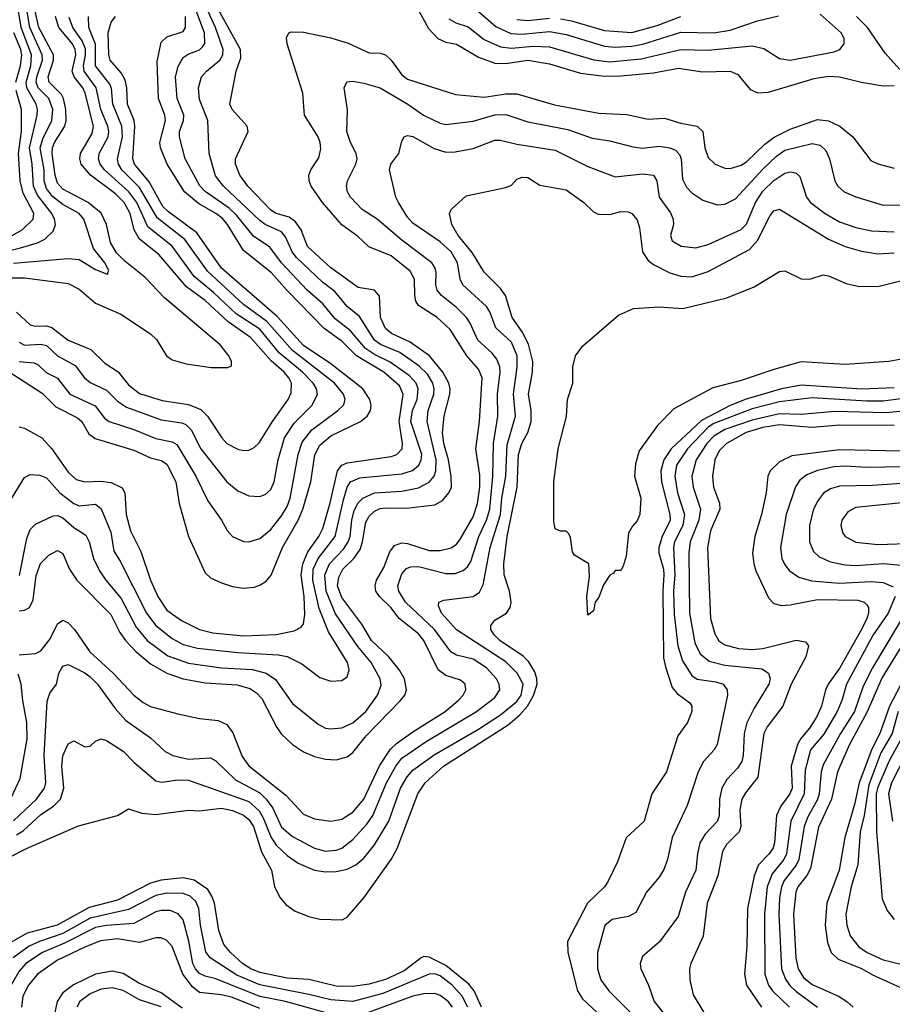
# Model space of a CAD drawing. Header units: inches. Extents: x 1308407 to 1441228, y 959628 to 1036311.
# Tile 261 of 656: x 1361072 to 1364263, y 992980 to 996579. Entities that reach past the tile are written whole.
import ezdxf

# ---------------------------------------------------------------- set-up
doc = ezdxf.new("R2010")
doc.units = ezdxf.units.IN
doc.header["$MEASUREMENT"] = 0
doc.layers.add('B3969', color=7, linetype='Continuous')

msp = doc.modelspace()

# ---------------------------------------------------------------- linework, layer by layer
at = {"layer": 'B3969', "color": 5}
for points, elevation in [([(1360994.9, 995725.1), (1361075, 995745), (1361137.1, 995762.9), (1361163.7, 995776.3), (1361194.6, 995805.4), (1361203.1, 995830), (1361199.6, 995850), (1361189.4, 995870), (1361137.8, 995937.8), (1361122.9, 995970), (1361117.6, 996050), (1361108.2, 996110), (1361136.1, 996230), (1361137, 996250), (1361132.1, 996270), (1361098.3, 996330), (1361095.4, 996350), (1361112.8, 996410), (1361115.9, 996450), (1361077.8, 996550), (1361057.5, 996670)], 3360), ([(1361070, 994417.8), (1361090, 994420.6), (1361108, 994430), (1361121.9, 994458.1), (1361132.5, 994547.5), (1361148.4, 994591.6), (1361178.3, 994621.7), (1361210, 994638.6), (1361230, 994627.2), (1361254.4, 994570), (1361280.7, 994530), (1361405.4, 994405.4), (1361438.6, 994338.6), (1361458.9, 994310), (1361496.5, 994270), (1361550, 994224.9), (1361610, 994191), (1361670.3, 994169.7), (1361750, 994154.7), (1361867.6, 994147.6), (1361914.1, 994134.1), (1361938.3, 994118.3), (1361957.4, 994097.4), (1362012, 993992), (1362030, 993967.8), (1362070.1, 993930.1), (1362110, 993903.4), (1362150, 993886.1), (1362190, 993875.7), (1362230, 993873.3), (1362270, 993885.2), (1362290, 993900.9), (1362339.1, 993960.9), (1362465.1, 994090), (1362479.9, 994110), (1362487.1, 994130), (1362479.5, 994170), (1362461.3, 994201.3), (1362421.7, 994250), (1362358.7, 994310), (1362323.6, 994370), (1362250, 994467), (1362234.7, 994510), (1362238.6, 994541.4), (1362254.3, 994570), (1362294.5, 994610), (1362317.6, 994642.4), (1362326.3, 994670), (1362337.9, 994742.1), (1362350, 994764), (1362370, 994782.5), (1362390, 994792), (1362410, 994795.1), (1362486.4, 994793.6), (1362590, 994805.6), (1362618.3, 994821.7), (1362641.8, 994850), (1362650.6, 994870), (1362650.5, 994909.5), (1362640.1, 994970), (1362622.5, 995030), (1362617.8, 995070), (1362624.7, 995130), (1362645.1, 995210), (1362645.7, 995230), (1362641.1, 995250), (1362619.6, 995290), (1362570.3, 995350.3), (1362499.7, 995399.7), (1362431.3, 995431.3), (1362409.4, 995449.4), (1362391.1, 995490), (1362387.7, 995567.7), (1362370, 995589.9), (1362310, 995599.3), (1362210, 995671.1), (1362124.7, 995750), (1362102, 995810), (1362080.4, 995840.4), (1362057.1, 995857.1), (1362010, 995870.6), (1361990, 995882.1), (1361906, 995970), (1361876.6, 996010), (1361861.1, 996050), (1361861.5, 996070), (1361907.4, 996170), (1361903.8, 996190), (1361848.7, 996250), (1361840.5, 996270), (1361863.8, 996390), (1361880.4, 996439.6), (1361880.1, 996470), (1361768.7, 996670)], 3120), ([(1361072.1, 994547.9), (1361098, 994682), (1361110, 994715.2), (1361130, 994735), (1361195, 994765), (1361210, 994766.5), (1361230, 994757.9), (1361270, 994722.2), (1361314.4, 994694.4), (1361325.9, 994670), (1361341.9, 994610), (1361364.4, 994564.4), (1361387.2, 994530), (1361443.3, 994463.3), (1361498.4, 994358.4), (1361538.7, 994310), (1361613.8, 994253.8), (1361690, 994226.4), (1361810, 994210.4), (1361923.5, 994203.5), (1361973, 994190), (1362007.3, 994167.3), (1362070, 994079.4), (1362163.5, 994003.5), (1362190.8, 993990), (1362210, 993986.6), (1362250, 993990.1), (1362290, 994009), (1362337.7, 994050), (1362380.7, 994110), (1362393.7, 994146.3), (1362390.4, 994170), (1362357.2, 994230), (1362308.3, 994288.3), (1362226.8, 994406.8), (1362192.3, 994490), (1362187.7, 994550), (1362205, 994590), (1362256.2, 994643.8), (1362273.3, 994670), (1362280.6, 994690), (1362287, 994750), (1362295.6, 994784.4), (1362310, 994812.3), (1362326.8, 994830), (1362370, 994849.8), (1362470, 994855.1), (1362530, 994868.3), (1362570, 994888.2), (1362587.8, 994910), (1362593.7, 994930), (1362595.5, 994970), (1362562.1, 995110), (1362566, 995150), (1362586.1, 995210), (1362587.6, 995230), (1362583, 995250), (1362563.2, 995283.2), (1362532.7, 995312.7), (1362462.3, 995362.3), (1362391.1, 995391.1), (1362370, 995407.3), (1362314.2, 995494.2), (1362270, 995530.5), (1362224.7, 995584.7), (1362179.8, 995619.8), (1362083.8, 995710), (1362068.2, 995730), (1362044.7, 995784.7), (1362030, 995803.5), (1361970, 995829.6), (1361950, 995844.4), (1361817.9, 995970), (1361788.4, 996008.4), (1361764.9, 996090), (1361759.6, 996210), (1361730, 996286.6), (1361726.2, 996330), (1361737.6, 996370), (1361755, 996390), (1361803.9, 996430), (1361814.8, 996450), (1361816.4, 996470), (1361788.8, 996550), (1361733, 996670)], 3140), ([(1361043.8, 994830), (1361090, 994905.4), (1361110, 994916.9), (1361145.9, 994914.1), (1361170, 994904.2), (1361218.8, 994850), (1361270, 994810.1), (1361290, 994801.9), (1361350, 994808.2), (1361370, 994791.1), (1361405.5, 994705.5), (1361416.6, 994636.6), (1361439.9, 994599.9), (1361535.8, 994410), (1361570, 994364.6), (1361630, 994316.6), (1361670, 994295.3), (1361722.3, 994282.3), (1361870, 994266.5), (1362017.1, 994257.1), (1362050.8, 994250.8), (1362104.2, 994224.2), (1362170, 994174.2), (1362210, 994161.6), (1362250, 994163.6), (1362270, 994177.6), (1362276.8, 994203.2), (1362271, 994230), (1362201.4, 994341.4), (1362167.1, 994427.1), (1362143.8, 994530), (1362145.6, 994570), (1362163.5, 994610), (1362225.2, 994690), (1362255.7, 994824.3), (1362270, 994870.2), (1362282.2, 994890), (1362315.6, 994904.4), (1362470, 994918.4), (1362508.6, 994931.4), (1362531.6, 994950), (1362540.8, 994970), (1362542.3, 994990), (1362502.3, 995110), (1362509, 995150), (1362525.5, 995190), (1362529.7, 995230), (1362522, 995250), (1362497.1, 995277.1), (1362427, 995327), (1362370, 995354.8), (1362336.8, 995376.8), (1362281.6, 995441.6), (1362225.4, 995485.4), (1362180.5, 995540.5), (1362122.9, 995590), (1362029.3, 995690), (1361987.3, 995747.3), (1361927.7, 995787.7), (1361864.5, 995864.5), (1361837.7, 995890), (1361750, 995950.7), (1361731.4, 995971.4), (1361677.1, 996070), (1361656.3, 996150), (1361656.7, 996170), (1361670.7, 996210), (1361672.5, 996230), (1361648, 996290), (1361642.1, 996370), (1361652.2, 996407.8), (1361670, 996440.1), (1361687.8, 996452.2), (1361730, 996468.3), (1361741.1, 996478.9), (1361748.8, 996491.2), (1361748.1, 996530), (1361702.3, 996650)], 3160), ([(1361050, 995689.3), (1361250, 995706.4), (1361290, 995702.3), (1361350, 995665.1), (1361390, 995649.2), (1361395.3, 995650), (1361392.7, 995652.7), (1361397.6, 995662.4), (1361383.2, 995690), (1361342.6, 995742.6), (1361307.3, 995850), (1361289.3, 995870), (1361230, 995902.6), (1361192.4, 995932.4), (1361170, 995961.8), (1361161.8, 995990), (1361161.6, 996030), (1361147.2, 996110), (1361156.6, 996143.4), (1361189.9, 996210), (1361193.7, 996250), (1361178.9, 996290), (1361140.2, 996330), (1361131.9, 996350), (1361134.3, 996370), (1361156.2, 996430), (1361154.9, 996450), (1361109.5, 996550), (1361091.8, 996650)], 3340), ([(1360995.3, 995635.3), (1361090, 995635.5), (1361250, 995614), (1361290, 995593.8), (1361350, 995542.7), (1361441.8, 995501.8), (1361550.2, 995430), (1361572.9, 995410), (1361609.4, 995350), (1361630, 995335.1), (1361680.4, 995320.4), (1361772.4, 995307.6), (1361833, 995307), (1361846.3, 995313.7), (1361846.8, 995330), (1361837.1, 995350), (1361805.1, 995390), (1361601.6, 995561.6), (1361530, 995637.1), (1361456.6, 995696.6), (1361426.7, 995726.7), (1361404.7, 995764.7), (1361389.9, 995830), (1361370, 995871.6), (1361322.3, 995910), (1361230, 995958.7), (1361210, 995981.2), (1361201.9, 996010), (1361190.9, 996090), (1361192, 996110), (1361199.7, 996130), (1361237.1, 996190), (1361242.3, 996210), (1361240.8, 996250), (1361232.5, 996290), (1361224.7, 996304.7), (1361180.2, 996350), (1361176, 996370), (1361196, 996430), (1361196.4, 996450), (1361142.4, 996550), (1361128.7, 996610)], 3320), ([(1362523.8, 996623.8), (1362566.8, 996546.8), (1362600.9, 996510), (1362630, 996496.9), (1362670, 996489.3), (1362750, 996441), (1362810, 996419.1), (1362850, 996418.7), (1362930.8, 996430.8), (1363010, 996417.2), (1363123.3, 996383.3), (1363210, 996372.2), (1363270, 996372.8), (1363390, 996383.7), (1363480.9, 996400.9), (1363568.4, 996388.4), (1363670, 996390.6), (1363698.6, 996378.6), (1363743.1, 996323.1), (1363771.5, 996311.5), (1363810, 996313.6), (1363976.7, 996363.3), (1364030, 996372.7), (1364070, 996369.6), (1364150, 996350.1), (1364230, 996336.8), (1364270, 996338.1)], 3120), ([(1362641.4, 996581.4), (1362667.2, 996567.2), (1362712.6, 996552.6), (1362770, 996506.1), (1362830, 996478.8), (1362870, 996473.9), (1362950, 996481.4), (1363010, 996478.8), (1363172, 996432), (1363230, 996424.1), (1363344.8, 996435.2), (1363490, 996470.1), (1363590, 996466.9), (1363750, 996482.5), (1363793.8, 996473.8), (1363850, 996436.3), (1363890, 996430.7), (1364050, 996461.6), (1364070.9, 996470), (1364087.1, 996490), (1364087.5, 996510), (1364076.5, 996530), (1363999.3, 996599.3)], 3140), ([(1362750, 996608.6), (1362813.4, 996553.4), (1362868.3, 996528.3), (1362910, 996526), (1363010, 996535.9), (1363070, 996523.8), (1363210, 996481.4), (1363250, 996478.3), (1363310, 996481.2), (1363351, 996489), (1363490, 996532.7), (1363610, 996531), (1363670, 996540.7), (1363770, 996574.3), (1363847.2, 996592.8)], 3160), ([(1361030, 995294.2), (1361153.9, 995213.9), (1361203.8, 995163.8), (1361284.1, 995124.1), (1361298.9, 995110), (1361325.2, 995065.2), (1361348.4, 995048.4), (1361490, 995005.2), (1361550, 994977.4), (1361590, 994967.8), (1361610, 994954.1), (1361643.7, 994890), (1361655.5, 994810), (1361688.9, 994690), (1361750, 994557.4), (1361770, 994538.9), (1361810, 994520.9), (1361850, 994507.2), (1361890, 994501.3), (1361930, 994504.8), (1361950, 994511.6), (1361973.1, 994526.9), (1361991.3, 994548.7), (1362032.6, 994650), (1362090.2, 994750), (1362108.1, 994790), (1362136.5, 994890), (1362152, 994988), (1362170, 995024.2), (1362210, 995057.4), (1362318.4, 995110), (1362342.4, 995130), (1362354.5, 995150), (1362357, 995170), (1362352.5, 995190), (1362327.2, 995230), (1362210, 995320.9), (1362110, 995387.8), (1362013.5, 995493.5), (1361810.6, 995670), (1361720.1, 995800.1), (1361616.3, 995876.3), (1361596.1, 995896.1), (1361545.9, 995985.9), (1361492.1, 996050), (1361485.6, 996070), (1361493.6, 996190), (1361491.1, 996210), (1361466.1, 996270), (1361464.1, 996330), (1361458.1, 996358.1), (1361443.8, 996383.8), (1361402.6, 996430), (1361398.1, 996450), (1361395.7, 996530), (1361406.1, 996570), (1361423, 996590)], 3220), ([(1361060.8, 995510), (1361110, 995463.8), (1361130, 995458.7), (1361170, 995460.1), (1361190, 995453.9), (1361250, 995407.3), (1361332.9, 995372.9), (1361383, 995323), (1361432.2, 995292.2), (1361470, 995243.6), (1361510, 995213), (1361592.6, 995187.4), (1361690, 995172.6), (1361734.1, 995154.1), (1361758.7, 995130), (1361810.8, 995050), (1361830, 995030.1), (1361870, 995008.8), (1361890, 995004), (1361910, 995005.4), (1361930, 995015.2), (1361947.4, 995032.6), (1361996.1, 995110), (1362054.3, 995190), (1362065.2, 995214.8), (1362066.7, 995250), (1362056.7, 995270), (1362038.9, 995290), (1361992, 995332), (1361916.6, 995416.6), (1361834.6, 995474.6), (1361750, 995551.9), (1361682, 995602), (1361580.8, 995720.8), (1361510, 995776.6), (1361490.5, 995810), (1361475.9, 995870), (1361453.8, 995910), (1361422, 995942), (1361331, 996010), (1361296.5, 996050), (1361292.1, 996070), (1361294.6, 996090), (1361337, 996163), (1361341.5, 996190), (1361312.2, 996310), (1361303.1, 996330), (1361271.4, 996370), (1361264.5, 996390), (1361277.2, 996450), (1361275.2, 996470), (1361265.2, 996490), (1361215.4, 996550), (1361203.4, 996590)], 3280), ([(1361070, 995329.8), (1361124.2, 995324.2), (1361138.3, 995318.3), (1361169.5, 995289.5), (1361210, 995269), (1361255, 995210), (1361347.6, 995167.6), (1361382.8, 995122.8), (1361399.3, 995110), (1361490, 995081), (1361570, 995047.4), (1361630, 995036.2), (1361646.3, 995026.3), (1361715.9, 994910), (1361760.6, 994820.6), (1361810.2, 994750), (1361831.4, 994711.4), (1361850.3, 994690), (1361890, 994672.1), (1361910.2, 994670.2), (1361950, 994682.7), (1361990, 994715), (1362030, 994765.1), (1362050, 994799), (1362060.8, 994830), (1362090.9, 994990), (1362105.6, 995034.4), (1362140.2, 995079.8), (1362235.2, 995150), (1362255.8, 995170), (1362259.5, 995180.5), (1362262.5, 995190), (1362256.6, 995210), (1362223.1, 995250), (1362069.7, 995370), (1361976.1, 995476.1), (1361890, 995537.6), (1361759, 995659), (1361675.8, 995775.8), (1361574.7, 995854.7), (1361510, 995965.5), (1361446.2, 996030), (1361433.9, 996050), (1361429.3, 996070), (1361448.3, 996150), (1361445.1, 996190), (1361412.8, 996270), (1361407.5, 996327.5), (1361402.3, 996342.3), (1361349.7, 996410), (1361349.2, 996489.2), (1361325.6, 996550), (1361323.9, 996590)], 3240), ([(1361070, 995090.8), (1361090, 995085.7), (1361153.1, 995050), (1361190, 995010.7), (1361250, 994924.4), (1361278.7, 994898.7), (1361310, 994889.2), (1361368.4, 994891.6), (1361406.7, 994886.7), (1361447.3, 994867.3), (1361456.9, 994850), (1361461, 994770), (1361476.9, 994710), (1361514.9, 994634.9), (1361550.7, 994530.7), (1361577.9, 994470), (1361610, 994421.2), (1361663.3, 994383.3), (1361730, 994349.7), (1361778.3, 994338.3), (1361890, 994327.4), (1362010, 994332.2), (1362075.3, 994344.7), (1362101, 994359), (1362110, 994370.4), (1362115.4, 994404.6), (1362112.4, 994470), (1362101.1, 994550), (1362107.4, 994590), (1362125.8, 994634.2), (1362165.8, 994690), (1362180.5, 994719.5), (1362207.7, 994812.3), (1362234.6, 994930), (1362249.8, 994950.2), (1362270, 994958.7), (1362430, 994982.7), (1362451.5, 994990), (1362470.3, 995010), (1362472.2, 995030), (1362459.4, 995110), (1362474.9, 995210), (1362460.4, 995240.4), (1362404, 995290), (1362304.3, 995350), (1362250, 995403.8), (1362185.2, 995450), (1362048.8, 995590), (1361993.3, 995653.3), (1361890, 995735.2), (1361831.7, 995830), (1361812.8, 995852.8), (1361790, 995870.7), (1361726.3, 995906.3), (1361675.4, 995950), (1361611.3, 996050), (1361587.3, 996110), (1361584.1, 996130), (1361605.1, 996210), (1361602.9, 996230), (1361580.1, 996290), (1361574.5, 996425.5), (1361590, 996495.9), (1361610, 996515.5), (1361670, 996535.7), (1361678.7, 996550), (1361678.7, 996590)], 3180), ([(1361070, 995399.7), (1361090, 995388.7), (1361150, 995393), (1361170, 995388.1), (1361210.6, 995350.6), (1361275.2, 995315.2), (1361309.5, 995269.5), (1361330, 995252.1), (1361390, 995225.1), (1361430, 995184.1), (1361462.4, 995162.4), (1361590, 995116), (1361665.1, 995105.1), (1361679.2, 995099.2), (1361699.2, 995079.2), (1361735, 995010), (1361830, 994889.4), (1361870, 994856.3), (1361910, 994838.7), (1361950, 994836.6), (1361970, 994843.5), (1361990, 994862), (1362002.3, 994890), (1362016.8, 994970), (1362040.1, 995050), (1362075.7, 995104.3), (1362141.4, 995170), (1362161.4, 995210), (1362157.6, 995230), (1362145.1, 995250), (1362106.4, 995290), (1362020.9, 995360.9), (1361950, 995447.3), (1361863.7, 995503.7), (1361781.2, 995581.2), (1361710, 995639.6), (1361630, 995751.1), (1361541.2, 995821.2), (1361500.4, 995910), (1361471.2, 995950), (1361382.3, 996030), (1361367, 996050), (1361360.5, 996070), (1361362.5, 996090), (1361395.3, 996150), (1361397.9, 996170), (1361394.4, 996190), (1361369, 996250), (1361351.8, 996330), (1361307.7, 996390), (1361305.1, 996410), (1361312.8, 996450), (1361312.4, 996472.4), (1361301, 996501), (1361266.9, 996550), (1361253, 996587)], 3260), ([(1362890, 996578.8), (1362930, 996575.9), (1363010, 996583.9)], 3180), ([(1363050, 996581.5), (1363090, 996573.9), (1363210, 996538.8), (1363310, 996531.7), (1363403.2, 996556.8), (1363490, 996590.6)], 3180), ([(1364290, 996396), (1364236.6, 996456.6), (1364171.7, 996550), (1364131.6, 996590)], 3120), ([(1361057.6, 996350), (1361075.2, 996410), (1361079.7, 996450), (1361075.9, 996470), (1361051.1, 996530)], 3380), ([(1361070, 994257.8), (1361130, 994262.8), (1361150, 994272.6), (1361183.9, 994316.1), (1361210, 994370.8), (1361230, 994384.4), (1361250, 994374), (1361273.1, 994350), (1361328.8, 994268.8), (1361414.2, 994190), (1361490, 994110.1), (1361523.3, 994083.3), (1361550, 994069.2), (1361650, 994042.2), (1361730, 994025), (1361797.4, 994017.4), (1361830, 994003.3), (1361851.8, 993971.8), (1361885.9, 993885.9), (1361910, 993851.7), (1362045, 993745), (1362110, 993675.5), (1362150, 993658.5), (1362210, 993649.6), (1362250, 993656.9), (1362290, 993682.2), (1362330.2, 993729.8), (1362387.9, 993852.1), (1362427.7, 993912.3), (1362450, 993933.6), (1362510, 993976.5), (1362627.9, 994050), (1362676.1, 994090), (1362694.2, 994110), (1362703.4, 994130), (1362700.6, 994150), (1362684.3, 994164.3), (1362630, 994182.5), (1362602.2, 994202.2), (1362550.4, 994310.4), (1362530, 994334), (1362459.7, 994390), (1362429.2, 994430), (1362388.2, 994470), (1362374.6, 994490), (1362371.6, 994510), (1362376.6, 994530), (1362403.5, 994576.5), (1362425.8, 994634.2), (1362443.2, 994656.8), (1362470, 994666.7), (1362490, 994664.7), (1362570, 994638.2), (1362610, 994639.1), (1362650, 994648.6), (1362670, 994662.2), (1362681.9, 994678.1), (1362730, 994761.9), (1362746.8, 994810), (1362754.9, 994870), (1362754.5, 994914.5), (1362740.1, 995010), (1362753.7, 995110), (1362763.2, 995270), (1362750, 995301.1), (1362707.1, 995350), (1362646.3, 995446.3), (1362598.4, 995490), (1362530, 995533.6), (1362520.3, 995550), (1362517, 995570), (1362516, 995630), (1362500, 995660), (1362430, 995715.2), (1362348.7, 995748.7), (1362307.1, 995787.1), (1362250, 995829.2), (1362179.7, 995910), (1362138.6, 995970), (1362131.1, 995990), (1362129.9, 996010.1), (1362136.5, 996030), (1362165.9, 996074.1), (1362172.9, 996107.1), (1362170.5, 996129.5), (1362163.1, 996150), (1362113.9, 996230), (1362107.1, 996310), (1362050.7, 996490), (1362048, 996512), (1362056, 996530), (1362065.9, 996534.1), (1362110, 996532.7), (1362210, 996512.3), (1362272.7, 996492.7), (1362350, 996457), (1362390, 996455.7), (1362409.6, 996449.6), (1362430, 996430.2), (1362470, 996377), (1362490, 996361.2), (1362665.6, 996305.6), (1362770, 996294.8), (1362850, 996307.4), (1362890, 996307.1), (1363027.5, 996267.5), (1363190, 996237.3), (1363291.7, 996231.7), (1363370, 996214.8), (1363430, 996218.8), (1363490, 996200.3), (1363549.6, 996189.6), (1363569.7, 996169.7), (1363577.5, 996110), (1363590, 996074.9), (1363615.6, 996050), (1363650, 996035.9), (1363670, 996034.6), (1363710, 996046.4), (1363730, 996058.6), (1363796.3, 996123.7), (1363831.3, 996148.7), (1363890, 996178.6), (1363990, 996213.3), (1364030, 996208.4), (1364071, 996190), (1364118.2, 996150), (1364184.3, 996064.3), (1364210, 996051.8), (1364270, 996036.1)], 3080), ([(1361050, 993651), (1361133.3, 993730), (1361163.3, 993770), (1361168, 993790), (1361162.1, 993890), (1361172.1, 994087.9), (1361182.7, 994117.3), (1361206.9, 994150), (1361215.8, 994190), (1361226, 994210), (1361230, 994215.8), (1361250, 994221.7), (1361310, 994192.2), (1361330, 994176.6), (1361356.6, 994150), (1361421.9, 994061.9), (1361459.2, 994019.2), (1361550, 993953.8), (1361603.9, 993903.9), (1361631.7, 993890), (1361690, 993876.7), (1361770, 993880.5), (1361790, 993870.2), (1361861.2, 993801.2), (1361950, 993752.9), (1361973.8, 993730), (1361997.6, 993697.6), (1362030, 993627.2), (1362070, 993593.3), (1362150, 993550.7), (1362190, 993539.8), (1362230, 993543.3), (1362250, 993551.2), (1362290, 993582.5), (1362341.5, 993638.5), (1362363.5, 993670), (1362414, 993790), (1362447.4, 993850), (1362470, 993880.1), (1362559.1, 993940.9), (1362742.1, 994050), (1362810, 994101.9), (1362828.1, 994130), (1362825, 994150), (1362815.4, 994170), (1362778.8, 994210), (1362730, 994241.9), (1362670, 994256.2), (1362648.8, 994268.8), (1362589.2, 994350), (1362483.4, 994450), (1362458.6, 994490), (1362455.5, 994510), (1362470, 994553.5), (1362487.2, 994572.8), (1362501.3, 994578.7), (1362530, 994580.1), (1362630, 994555.2), (1362664.8, 994555.2), (1362694.3, 994565.7), (1362710, 994579.5), (1362721.5, 994598.5), (1362751.3, 994690), (1362778.9, 994750), (1362791, 994790), (1362802.4, 994910), (1362804.3, 995030), (1362820.2, 995130), (1362819.5, 995210), (1362829.3, 995290), (1362827.7, 995310), (1362817.5, 995337.5), (1362799.7, 995359.7), (1362747.2, 995407.2), (1362719.9, 995470), (1362706.1, 995490), (1362670, 995527), (1362614.2, 995570), (1362599.2, 995590), (1362594.4, 995610), (1362595.2, 995655.2), (1362591.9, 995670), (1362579.3, 995690), (1362470, 995772.7), (1362379.1, 995850), (1362324.9, 995884.9), (1362281.4, 995930), (1362270.6, 995950), (1362267.5, 995970), (1362270.6, 995990), (1362300.8, 996050), (1362306, 996070), (1362302.5, 996090), (1362281.8, 996130), (1362268.1, 996170), (1362270.6, 996249.4), (1362258.8, 996330), (1362268.1, 996351.9), (1362290, 996353.7), (1362330, 996346.6), (1362390, 996328.9), (1362491.6, 996270), (1362548.4, 996230), (1362610, 996200.4), (1362630, 996195.6), (1362730, 996207.5), (1362810, 996231.2), (1362850, 996232.2), (1362930, 996205.7), (1363077.1, 996177.1), (1363165.9, 996145.9), (1363230, 996136.2), (1363314.4, 996114.4), (1363350, 996109.6), (1363410, 996116.1), (1363450, 996110.6), (1363470, 996101.2), (1363485.3, 996085.3), (1363490.6, 996070), (1363495.7, 995995.7), (1363510, 995966.4), (1363530, 995946.3), (1363570, 995919.4), (1363622.5, 995902.5), (1363650, 995904.1), (1363690, 995923.9), (1363790, 996032.5), (1363840, 996080), (1363870, 996101.7), (1363970, 996125.6), (1363999.6, 996119.6), (1364020.4, 996100.4), (1364033.6, 996070), (1364052.5, 995990), (1364063.2, 995970), (1364086.7, 995950), (1364130, 995931.4), (1364230, 995901.2), (1364290, 995902.5)], 3060), ([(1361044.1, 995790), (1361081.2, 995810), (1361121.7, 995850), (1361124.5, 995870), (1361084.7, 995944.7), (1361074, 995990), (1361067.6, 996090), (1361078.7, 996170), (1361078.3, 996250), (1361059.6, 996319.6)], 3380), ([(1361060.7, 993599.3), (1361085.4, 993614.6), (1361150, 993673.5), (1361195.6, 993704.4), (1361222, 993730), (1361233.5, 993770), (1361226.9, 993850), (1361230, 993888.2), (1361250, 993932.7), (1361270, 993942.7), (1361310, 993921.1), (1361330, 993923.7), (1361350, 993942), (1361369.8, 993950.2), (1361390, 993944.5), (1361450, 993905.6), (1361490, 993864.6), (1361570, 993796.8), (1361592.3, 993792.3), (1361650, 993800.1), (1361690, 993799.1), (1361910, 993721.3), (1361947.7, 993687.7), (1361962.3, 993662.3), (1361991.3, 993590), (1362010, 993561.9), (1362050, 993523.5), (1362090, 993496.4), (1362150, 993471), (1362190, 993464.4), (1362230, 993466), (1362270, 993474.4), (1362301.7, 993490), (1362330, 993514), (1362370, 993563.3), (1362421.7, 993650), (1362464.8, 993770), (1362488.9, 993811.1), (1362510, 993835.9), (1362587.5, 993892.5), (1362750, 993986.3), (1362830, 994038.1), (1362890, 994086.3), (1362905.9, 994110), (1362913.1, 994150), (1362890.8, 994190), (1362850, 994232.3), (1362670, 994349), (1362614.1, 994410), (1362603, 994437), (1362605.1, 994450), (1362623, 994457), (1362730, 994470.7), (1362753, 994487), (1362766.5, 994513.5), (1362792.1, 994650), (1362830.2, 994770), (1362834.6, 994830), (1362850.4, 994910), (1362854.7, 995025.3), (1362884.8, 995130), (1362878.2, 995210), (1362891.7, 995310), (1362891.7, 995350), (1362870, 995400.5), (1362812.9, 995452.9), (1362790.8, 995510.8), (1362779, 995530), (1362692.2, 995610), (1362683.2, 995630), (1362673.2, 995690), (1362650.3, 995730), (1362610, 995766.9), (1362510, 995835), (1362490, 995857.3), (1362457.2, 995910), (1362447.2, 995930), (1362425, 996030), (1362429.8, 996050), (1362458.7, 996090), (1362470, 996134.8), (1362478.4, 996150), (1362490, 996155.2), (1362510, 996151.5), (1362587.8, 996107.8), (1362630, 996094), (1362664.5, 996095.5), (1362730, 996107.6), (1362810, 996137.8), (1362830, 996138.4), (1362890, 996123.8), (1363030, 996101.3), (1363150, 996041.8), (1363250, 996004.6), (1363350, 996015.2), (1363390, 996010.1), (1363401.6, 995990), (1363410.6, 995930), (1363452.2, 995872.2), (1363461.6, 995850), (1363463.2, 995830), (1363452.3, 995790), (1363457.7, 995770), (1363490.9, 995750.9), (1363545, 995745), (1363590, 995757.4), (1363710, 995811.9), (1363730, 995830.9), (1363763, 995910), (1363790, 995951.8), (1363830, 995991.3), (1363870, 996017.3), (1363890, 996022.6), (1363910, 996019), (1363925.1, 996005.1), (1363949.1, 995930), (1363963.7, 995910), (1364017.8, 995870), (1364070, 995839.4), (1364130, 995818.9), (1364187.1, 995807.1), (1364270, 995802.8)], 3040), ([(1361030, 993515.7), (1361096.8, 993550), (1361287.4, 993632.6), (1361429.5, 993670), (1361470, 993694.4), (1361519, 993679), (1361570, 993674.4), (1361690, 993689.4), (1361730, 993687.5), (1361810, 993697.2), (1361850, 993688.5), (1361890, 993672), (1361910, 993655.2), (1361926.9, 993630), (1361956.9, 993536.9), (1361993.2, 993470), (1362004, 993410), (1362024.9, 993370), (1362045, 993345), (1362080.1, 993320.1), (1362130, 993300.8), (1362170, 993292), (1362251.4, 993288.6), (1362270, 993298.9), (1362331.1, 993368.9), (1362430.5, 993510), (1362452.4, 993550), (1362527.6, 993750), (1362554.5, 993790), (1362622.3, 993850), (1362858.4, 994001.6), (1362901.3, 994038.7), (1362929.5, 994070), (1362950.6, 994109.4), (1362963.8, 994150), (1362963.6, 994170), (1362955.5, 994195.5), (1362932.7, 994232.7), (1362913.1, 994253.1), (1362827.8, 994310), (1362806.7, 994330), (1362794.9, 994350), (1362794.9, 994365.1), (1362810, 994383.8), (1362852, 994410), (1362865.2, 994430), (1362868.9, 994450), (1362862.8, 994490), (1362844.2, 994550), (1362841.9, 994590), (1362855.2, 994690), (1362891.1, 994870), (1362895.7, 994990), (1362908.5, 995030), (1362930.8, 995070), (1362941.9, 995110), (1362942.2, 995150), (1362932.7, 995210), (1362947.1, 995290), (1362948.2, 995330), (1362932.2, 995392.2), (1362910, 995438.4), (1362873.4, 995490), (1362849.1, 995570), (1362830, 995596.7), (1362770, 995655.7), (1362727.3, 995727.3), (1362675, 995790), (1362652, 995830), (1362643.5, 995870), (1362650, 995884.9), (1362704.7, 995935.3), (1362850, 995965.3), (1362870, 995974), (1362890, 995995.9), (1362910, 996003), (1362930, 996001.4), (1362973.9, 995973.9), (1363070, 995957), (1363134.9, 995910), (1363170, 995876.9), (1363187.5, 995867.5), (1363230, 995866.1), (1363270, 995877), (1363296.9, 995876.9), (1363310.7, 995870.7), (1363330, 995846.7), (1363338.2, 995818.2), (1363349.7, 995730), (1363370, 995698.3), (1363390, 995683.3), (1363450, 995653.3), (1363490, 995641), (1363530, 995638.2), (1363590, 995657.7), (1363740.9, 995739.1), (1363770, 995771.6), (1363816.5, 995863.5), (1363830, 995880.2), (1363850, 995885.9), (1364030, 995777), (1364090.2, 995750), (1364150, 995732), (1364210, 995723.4), (1364270, 995726.9)], 3020), ([(1364290, 995337.1), (1364250.5, 995329.5), (1364090, 995318.6), (1363930, 995327.9), (1363830, 995300.4), (1363710, 995260.2), (1363606.3, 995233.7), (1363464.1, 995155.9), (1363404.9, 995095.1), (1363337, 995003), (1363324.3, 994955.7), (1363320.6, 994910), (1363343.6, 994830), (1363339.3, 994770), (1363330, 994746.6), (1363312.4, 994727.6), (1363298.3, 994701.7), (1363290, 994618), (1363278.8, 994581.2), (1363270, 994566), (1363250, 994566), (1363243.6, 994556.4), (1363230, 994548.7), (1363206.9, 994513.1), (1363190, 994468.7), (1363176, 994450), (1363170, 994418), (1363150, 994402), (1363146.6, 994470), (1363156.3, 994543.7), (1363152.8, 994590), (1363101.5, 994621.5), (1363094, 994634), (1363086.3, 994686.3), (1363080.2, 994700.2), (1363070, 994709), (1363049.1, 994709.1), (1363030, 994718), (1363025.1, 994745.1), (1363025.8, 994890), (1363041.3, 995010), (1363071.5, 995128.5), (1363074.7, 995190), (1363094.9, 995250), (1363095.4, 995310), (1363104.4, 995350), (1363130, 995385.4), (1363261.3, 995498.7), (1363317.2, 995522.8), (1363410, 995528.9), (1363496.9, 995523.1), (1363657.8, 995562.2), (1363758.2, 995601.8), (1363850, 995657.8), (1363870, 995661.2), (1363930, 995631), (1363961.2, 995630), (1364010, 995645.9), (1364030, 995642.6), (1364093.9, 995613.9), (1364143.5, 995603.5), (1364214.9, 995605.1), (1364327.4, 995632.6)], 2980), ([(1364270, 995233.6), (1364151.8, 995228.2), (1363930, 995243), (1363857.7, 995230), (1363728.5, 995191.5), (1363670, 995168.4), (1363565.7, 995114.3), (1363454.3, 995010), (1363427.9, 994970), (1363416.5, 994930), (1363419.6, 994890), (1363450, 994770), (1363451.1, 994750), (1363421.5, 994690), (1363409.2, 994650), (1363409.6, 994630), (1363426.5, 994570), (1363427.8, 994550), (1363423.7, 994490), (1363426.6, 994246.6), (1363433.3, 994213.3), (1363458.5, 994138.5), (1363475.8, 994115.8), (1363522.1, 994082.1), (1363530.1, 994070), (1363529.4, 994050), (1363513.5, 994010), (1363478.9, 993961.1), (1363437.7, 993830), (1363384, 993750), (1363355.2, 993650), (1363290, 993588.2), (1363258.5, 993501.5), (1363224.1, 993430), (1363210.1, 993409.9), (1363148.6, 993350), (1363075.7, 993210), (1363076.7, 993170), (1363111.5, 993030), (1363130, 993000.1), (1363183.7, 992950)], 3020), ([(1364376.2, 995203.8), (1364230, 995184.7), (1364170, 995184), (1363970, 995196.9), (1363850, 995182.5), (1363750, 995157), (1363610, 995102.6), (1363589.1, 995090), (1363513.5, 995010), (1363474.4, 994950), (1363467.8, 994910), (1363477.8, 994850), (1363503.4, 994770), (1363497.1, 994730), (1363466.9, 994670), (1363463.2, 994650), (1363467.9, 994550), (1363463.4, 994490), (1363465.1, 994405.1), (1363478.9, 994290), (1363495.6, 994235.6), (1363530, 994182.1), (1363550, 994168.9), (1363618.3, 994158.3), (1363643.9, 994150), (1363659.1, 994130), (1363659.8, 994110), (1363623, 993930), (1363611, 993910), (1363572.6, 993867.4), (1363553, 993830), (1363513.3, 993706.7), (1363457.7, 993590), (1363440.8, 993510), (1363427.3, 993472.7), (1363410, 993444.4), (1363364.7, 993390), (1363324.8, 993315.2), (1363298.9, 993301.1), (1363238.8, 993290), (1363211.7, 993268.3), (1363185, 993170), (1363185, 993110), (1363197.4, 993070), (1363226.2, 993030), (1363305.9, 992950)], 3040), ([(1364410, 995157.8), (1364238, 995142), (1364053.2, 995146.8), (1363930, 995135.5), (1363850, 995138), (1363750, 995115), (1363650, 995080.4), (1363610, 995057), (1363584.3, 995030), (1363546.1, 994970), (1363530.4, 994910), (1363534.5, 994870), (1363561.6, 994790), (1363556.1, 994750), (1363524.1, 994670), (1363519.2, 994630), (1363521.7, 994410), (1363541.3, 994301.3), (1363560.7, 994260.7), (1363593.9, 994233.9), (1363650, 994219.3), (1363786.5, 994206.5), (1363810.6, 994190.6), (1363816.6, 994170), (1363811.5, 994150), (1363757.4, 994062.6), (1363731.5, 994008.5), (1363721.2, 993970), (1363717.3, 993890), (1363712.3, 993867.7), (1363696.6, 993843.4), (1363657.7, 993802.3), (1363639.6, 993770), (1363631.7, 993730), (1363629.6, 993670), (1363623.3, 993650), (1363578.1, 993601.9), (1363559.3, 993570), (1363550.6, 993530), (1363545.1, 993470), (1363506.4, 993390), (1363479.4, 993300.6), (1363411.6, 993208.4), (1363350, 993155.1), (1363340.7, 993130), (1363343.8, 993110), (1363371.9, 993050), (1363392.7, 992990), (1363440.5, 992930)], 3060), ([(1364270, 995095.4), (1364070, 995096.5), (1363970, 995088.3), (1363850, 995097.7), (1363790, 995087.6), (1363728.5, 995070), (1363656.8, 995030), (1363630, 995002.6), (1363614.1, 994970), (1363604.9, 994910), (1363608.9, 994870), (1363631.6, 994811.6), (1363632.6, 994790), (1363598.3, 994710), (1363587, 994650), (1363597.9, 994390), (1363614.1, 994334.1), (1363629.1, 994309.1), (1363650, 994293.9), (1363700.5, 994280.5), (1363750, 994277.3), (1363790, 994280.6), (1363911, 994311), (1363945, 994305), (1363956.8, 994290), (1363946.2, 994250), (1363892.8, 994150), (1363862.9, 994070), (1363805.2, 993994.8), (1363792.7, 993970), (1363770.8, 993810), (1363726.4, 993753.6), (1363713.2, 993730), (1363705.9, 993690), (1363709.3, 993630), (1363702.5, 993610), (1363656.1, 993563.9), (1363641.6, 993538.4), (1363624.8, 993450), (1363585.6, 993350), (1363570.9, 993229.1), (1363526.1, 993130), (1363521.1, 993110), (1363522.8, 993070), (1363535, 993015), (1363573.9, 992950)], 3080), ([(1364350, 995000.9), (1364070, 995006.7), (1363895.4, 994984.6), (1363850, 994962.8), (1363816.6, 994930), (1363807.7, 994910), (1363801.8, 994850), (1363784.3, 994770), (1363760.6, 994690), (1363752.1, 994630), (1363756.1, 994590), (1363764, 994564), (1363810, 994466.3), (1363830, 994444.8), (1363857.3, 994437.3), (1363890, 994439.9), (1363990, 994460.2), (1364136.6, 994456.6), (1364159.6, 994450), (1364170, 994440.7), (1364175.4, 994430), (1364175.5, 994410), (1364170.4, 994390), (1364150.4, 994350), (1364070.7, 994210), (1364028.6, 994150), (1364019.2, 994130), (1364003.8, 994070), (1363985.8, 994030), (1363960.3, 993990), (1363927.9, 993952.1), (1363916.3, 993930), (1363893.7, 993850), (1363896.4, 993770), (1363888.2, 993750), (1363855.1, 993704.9), (1363839.6, 993670), (1363832.2, 993570), (1363827.4, 993552.6), (1363812.7, 993530), (1363773.8, 993490), (1363757.6, 993450), (1363733.1, 993330), (1363731.4, 993190), (1363722.1, 993090), (1363730.1, 993050), (1363784.2, 992970)], 3120), ([(1364370, 994946.1), (1364170, 994941.7), (1364090, 994947), (1364050, 994944.5), (1363990, 994931.6), (1363950, 994915.5), (1363924.5, 994895.5), (1363908.6, 994871.4), (1363875, 994770), (1363854.3, 994650), (1363859.3, 994610), (1363868.5, 994588.5), (1363885.8, 994565.8), (1363920.7, 994540.7), (1363967.9, 994527.9), (1364070, 994519.1), (1364185.7, 994525.7), (1364230, 994521.8), (1364266.2, 994506.2)], 3140), ([(1364350, 994887.2), (1364190, 994876), (1364070, 994874), (1364036.5, 994863.5), (1364011.9, 994848.1), (1363990, 994819.3), (1363974.2, 994785.8), (1363960.6, 994730), (1363960.1, 994670), (1363975.4, 994635.4), (1363996.1, 994616.1), (1364037.3, 994597.3), (1364090, 994586.3), (1364130, 994584.2), (1364231.1, 994591.1), (1364310, 994583.7)], 3160), ([(1364310, 994813.9), (1364130, 994795.8), (1364100.2, 994779.8), (1364079, 994750), (1364074.6, 994730), (1364082, 994702), (1364090.2, 994690), (1364129.7, 994669.7), (1364210, 994660.5), (1364350, 994666.1)], 3180), ([(1364273.2, 994470), (1364248.4, 994410), (1364193.2, 994330), (1364095.5, 994150), (1364078.8, 994090), (1364060.9, 994050), (1364012, 993968), (1363963.6, 993910), (1363944.2, 993835.8), (1363941.2, 993750), (1363892.2, 993650), (1363876.2, 993530), (1363866, 993510), (1363823.1, 993456.9), (1363805.6, 993410), (1363795.4, 993310), (1363797, 993090), (1363810.3, 993050.3), (1363824.4, 993030), (1363886.5, 992970)], 3140), ([(1364321.8, 994430), (1364190.4, 994209.6), (1364157, 994143), (1364124.7, 994050), (1364073.9, 993970), (1364010, 993855.2), (1364003.3, 993830), (1363995.8, 993750), (1363990, 993729.3), (1363954.1, 993665.9), (1363940.1, 993630), (1363921.7, 993510), (1363911.7, 993488.3), (1363867.6, 993432.4), (1363858.2, 993410), (1363851.1, 993370), (1363848.5, 993310), (1363857.4, 993110), (1363872.3, 993072.3), (1363888.8, 993048.8), (1363910, 993028.4), (1363989.5, 992970)], 3160), ([(1364359, 994390), (1364225.7, 994174.3), (1364170, 994047.2), (1364106.7, 993930), (1364062.5, 993830), (1364041, 993730), (1363992.9, 993627.1), (1363963.5, 993476.5), (1363950, 993451.3), (1363917.4, 993410), (1363910.4, 993390), (1363901.8, 993310), (1363910.1, 993150.1), (1363918.2, 993110), (1363938.7, 993078.7), (1363970, 993052.9), (1364066.2, 993010), (1364097.2, 992990), (1364119.5, 992970)], 3180), ([(1361042.4, 993737.6), (1361074, 993806), (1361099.6, 993950), (1361098.1, 994010), (1361083.1, 994090), (1361077.5, 994150), (1361066.5, 994186.5)], 3080), ([(1364304.9, 994170), (1364253.2, 994070), (1364217, 993970), (1364187.8, 993912.2), (1364141.4, 993790), (1364124.6, 993710), (1364089.8, 993590), (1364069.2, 993470), (1364024.1, 993350), (1364017.4, 993270), (1364025.8, 993205.8), (1364039.4, 993170), (1364064.9, 993144.9), (1364150, 993111.4), (1364190, 993088.6), (1364320.2, 993030)], 3220), ([(1364284.1, 994050), (1364261.9, 993970), (1364221.3, 993898.7), (1364177.1, 993782.9), (1364159.6, 993670), (1364144.9, 993610), (1364136.9, 993490), (1364112.9, 993410), (1364093.4, 993310), (1364096.8, 993270), (1364109.5, 993230), (1364140.2, 993190), (1364171, 993170), (1364230, 993143.3), (1364290, 993128.2)], 3240), ([(1364306.3, 993970), (1364251.7, 993870), (1364210, 993774.3), (1364204, 993750), (1364204.7, 993610), (1364226.2, 993366.2), (1364243.6, 993323.6), (1364270, 993290.4)], 3260), ([(1364338.6, 993941.4), (1364260.6, 993790), (1364249.5, 993750), (1364263.4, 993650)], 3280), ([(1362761.2, 992970), (1362733.6, 993030), (1362714.2, 993054.2), (1362630, 993121.6), (1362570, 993152.8), (1362550, 993154.6), (1362540.5, 993150), (1362477.6, 993102.4), (1362410, 993070.5), (1362350, 993054.1), (1362290, 993044.9), (1362230, 993046.8), (1362130, 993070.8), (1362050, 993075.9), (1361950, 993096.6), (1361916.9, 993110), (1361886.7, 993130), (1361842.7, 993170), (1361819.2, 993199.2), (1361800.5, 993250), (1361784.1, 993350), (1361775.2, 993375.2), (1361759.7, 993399.7), (1361710, 993434.5), (1361670, 993442.1), (1361590, 993434.4), (1361550, 993423.5), (1361430, 993360.9), (1361325.9, 993334.1), (1361209.4, 993270), (1361099.4, 993240.6), (1360945.7, 993154.3)], 3020), ([(1362711.1, 992970), (1362690.6, 993010.6), (1362654, 993050), (1362610, 993084.8), (1362590, 993091.8), (1362570, 993091), (1362400.3, 993019.7), (1362290, 992990.5), (1362210, 992996.2), (1362130, 993016.4), (1361950, 993051.7), (1361866.8, 993086.8), (1361768.4, 993150), (1361752.5, 993172.5), (1361733.6, 993270), (1361727.4, 993330), (1361716, 993356), (1361695.1, 993375.1), (1361670, 993385.3), (1361610, 993386.8), (1361570, 993378.5), (1361470, 993327), (1361330, 993294.8), (1361230, 993238.9), (1361144.2, 993210), (1361107.3, 993192.7), (1361048.7, 993150)], 3040), ([(1362205.7, 992945.7), (1362044.6, 992990), (1361950, 993008.9), (1361790, 993073.5), (1361750, 993082.9), (1361730, 993092.8), (1361714.7, 993110), (1361705.1, 993130), (1361690.6, 993210.6), (1361669.6, 993289.6), (1361651.4, 993311.4), (1361622.7, 993322.7), (1361590, 993323.7), (1361570, 993318.1), (1361490, 993275.2), (1361390, 993268.5), (1361350, 993261.3), (1361236.2, 993203.8), (1361156.1, 993170), (1361095.2, 993130), (1361070, 993101.5), (1361028.6, 993030), (1361021.8, 992990), (1361023.9, 992910)], 3060), ([(1361950, 992965.2), (1361850, 993004.8), (1361810, 993014.4), (1361730, 993023.9), (1361703.7, 993043.7), (1361668.5, 993090), (1361630, 993191.4), (1361610, 993213.2), (1361590, 993223), (1361570, 993223.8), (1361510, 993206.1), (1361430, 993219.2), (1361368, 993212), (1361310.3, 993189.7), (1361210, 993141.8), (1361137.9, 993090), (1361104.8, 993050), (1361083.8, 993010), (1361079.1, 992970)], 3080), ([(1361665.7, 992965.7), (1361590, 993022.5), (1361510, 993056.1), (1361450, 993092.8), (1361410, 993101.5), (1361350, 993090.2), (1361268.5, 993051.5), (1361230, 993022.8), (1361209.7, 992990), (1361201.2, 992950)], 3120), ([(1361590, 992971.4), (1361510, 992996.8), (1361450, 993030.3), (1361410, 993040.1), (1361370, 993035.3), (1361330, 993018.4), (1361292.3, 992990), (1361281.5, 992970)], 3140), ([(1362655.4, 992970), (1362639.5, 992990), (1362610, 993012.2), (1362590, 993019.4), (1362550, 993019), (1362510, 993010.5), (1362330, 992944.7)], 3060)]:
    msp.add_lwpolyline(points, dxfattribs=dict(at, elevation=elevation))

doc.saveas('drawing.dxf')
